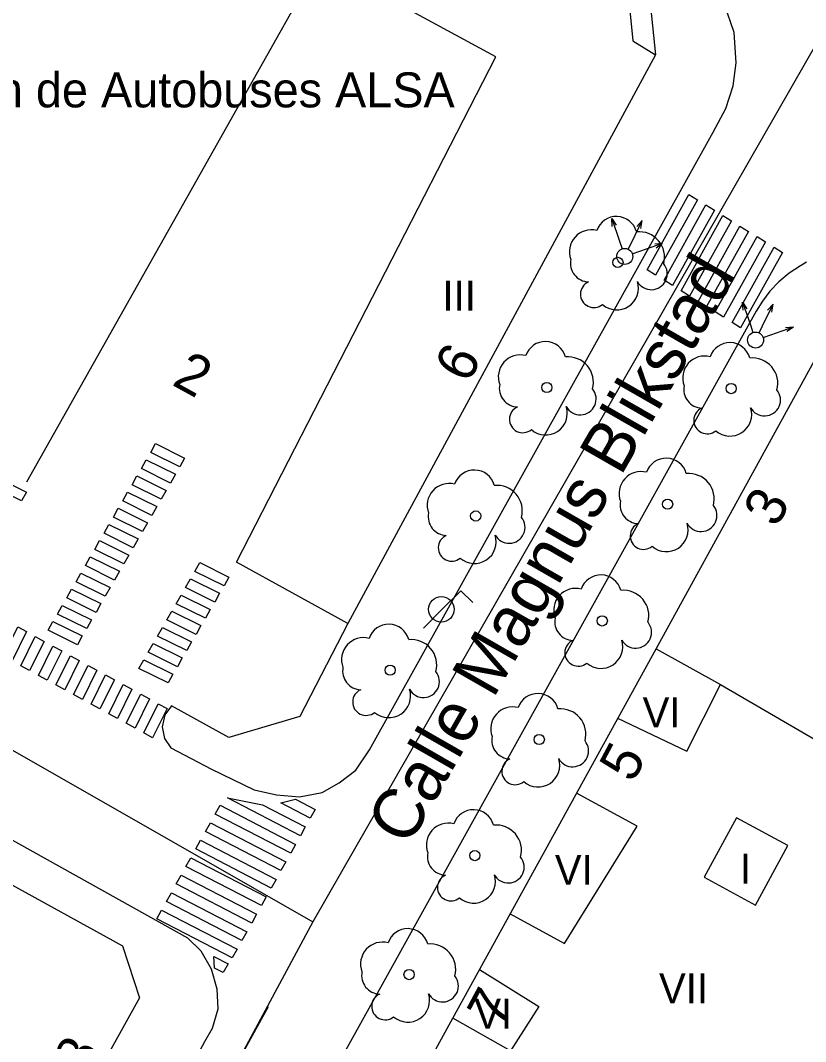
# Model space of a CAD drawing. Extents: x 282771 to 285132, y 4823109 to 4825496.
# Drawn here: x 284493.3 to 284532.6, y 4824076.8 to 4824127.8 of the extents above; entities that cross this region are included whole.
import ezdxf

# ---------------------------------------------------------------- set-up
doc = ezdxf.new("R2010")
doc.units = 0
for name, color, linetype in [('ACERA-BORDILLO', 7, 'Continuous'), ('ARBOL', 7, 'Continuous'), ('CALLE-EJE', 7, 'Continuous'), ('CALLE-TEXTO', 7, 'Continuous'), ('EDIFICIO', 7, 'Continuous'), ('FAROLA', 7, 'Continuous'), ('INTERIOR-EDIFICIO', 7, 'Continuous'), ('MEDIANERA', 7, 'Continuous'), ('NUM-LOCAL', 7, 'Continuous'), ('NUM-PORTAL', 7, 'Continuous'), ('PASO-PEATONES', 7, 'Continuous'), ('SEMAFORO', 7, 'Continuous'), ('SENAL-VIARIA', 7, 'Continuous'), ('TXT-ALTURA-EDIFICIO', 7, 'Continuous'), ('TXT-EDIFICIOS', 7, 'Continuous')]:
    doc.layers.add(name, color=color, linetype=linetype)

msp = doc.modelspace()

# ---------------------------------------------------------------- linework, layer by layer
at = {"layer": 'ACERA-BORDILLO'}
for points in [[(284412.651, 4824131.666), (284501.679, 4824081.97)], [(284509.704, 4824097.688), (284507.306, 4824093.036), (284503.751, 4824091.982), (284500.877, 4824093.573), (284500.548, 4824093.118), (284500.414, 4824092.523), (284500.535, 4824091.925), (284500.854, 4824091.464), (284502.882, 4824090.404), (284505.023, 4824089.364), (284506.134, 4824089.117), (284507.286, 4824089.014), (284508.417, 4824089.24), (284509.261, 4824089.714), (284510.104, 4824090.352), (284510.783, 4824091.36), (284527.978, 4824122.252), (284528.606, 4824123.436), (284528.976, 4824124.568), (284529.12, 4824125.72), (284529.017, 4824127.243), (284528.544, 4824128.643)], [(284532.645, 4824115.749), (284532.339, 4824115.581), (284531.768, 4824115.201), (284531.258, 4824114.77), (284530.812, 4824114.302), (284530.433, 4824113.808), (284530.12, 4824113.3), (284470.997, 4824006.903)], [(284501.679, 4824081.97), (284502.352, 4824081.319), (284502.872, 4824080.408), (284503.154, 4824079.409), (284503.198, 4824078.389), (284502.916, 4824077.434), (284502.525, 4824076.761), (284501.733, 4824075.28), (284483.024, 4824041.309)]]:
    msp.add_lwpolyline(points, dxfattribs=at)
at = {"layer": 'ARBOL'}
for centre in [(284523.208, 4824115.746), (284519.652, 4824109.489), (284528.874, 4824109.434), (284525.694, 4824103.654), (284516.095, 4824103.062), (284522.424, 4824097.814), (284511.814, 4824095.349), (284519.274, 4824091.884), (284516.054, 4824086.074), (284512.764, 4824080.124)]:
    msp.add_circle(centre, 0.255, dxfattribs=at)
for centre, radius, start, end in [((284523.138, 4824117.006), 1.038, 15.6423, 161.3843), ((284521.878, 4824116.276), 1.097, 75.4318, 200.5561), ((284524.268, 4824116.006), 1.272, 345.0327, 95.7993), ((284521.768, 4824115.706), 0.935, 168.599, 268.1324), ((284524.878, 4824115.176), 0.797, 208.9625, 38.991), ((284522.008, 4824114.156), 0.672, 113.7367, 309.4725), ((284523.148, 4824114.456), 1.086, 228.9545, 17.928), ((284519.582, 4824110.749), 1.038, 15.6423, 161.3843), ((284528.804, 4824110.694), 1.038, 15.6423, 161.3843), ((284518.322, 4824110.019), 1.097, 75.4318, 200.5561), ((284520.712, 4824109.749), 1.272, 345.0327, 95.7993), ((284527.544, 4824109.964), 1.097, 75.4318, 200.5561), ((284529.934, 4824109.694), 1.272, 345.0327, 95.7993), ((284518.212, 4824109.449), 0.935, 168.599, 268.1324), ((284527.434, 4824109.394), 0.935, 168.599, 268.1324), ((284521.322, 4824108.919), 0.797, 208.9625, 38.991), ((284530.544, 4824108.864), 0.797, 208.9625, 38.991), ((284518.452, 4824107.899), 0.672, 113.7367, 309.4725), ((284519.592, 4824108.199), 1.086, 228.9545, 17.928), ((284527.674, 4824107.844), 0.672, 113.7367, 309.4725), ((284528.814, 4824108.144), 1.086, 228.9545, 17.928), ((284525.624, 4824104.914), 1.038, 15.6423, 161.3843), ((284516.025, 4824104.322), 1.038, 15.6423, 161.3843), ((284524.364, 4824104.184), 1.097, 75.4318, 200.5561), ((284526.754, 4824103.914), 1.272, 345.0327, 95.7993), ((284514.765, 4824103.592), 1.097, 75.4318, 200.5561), ((284517.155, 4824103.322), 1.272, 345.0327, 95.7993), ((284524.254, 4824103.614), 0.935, 168.599, 268.1324), ((284527.364, 4824103.084), 0.797, 208.9625, 38.991), ((284514.655, 4824103.022), 0.935, 168.599, 268.1324), ((284517.765, 4824102.492), 0.797, 208.9625, 38.991), ((284524.494, 4824102.064), 0.672, 113.7367, 309.4725), ((284525.634, 4824102.364), 1.086, 228.9545, 17.928), ((284514.895, 4824101.472), 0.672, 113.7367, 309.4725), ((284516.035, 4824101.772), 1.086, 228.9545, 17.928), ((284522.354, 4824099.074), 1.038, 15.6423, 161.3843), ((284521.094, 4824098.344), 1.097, 75.4318, 200.5561), ((284523.484, 4824098.074), 1.272, 345.0327, 95.7993), ((284520.984, 4824097.774), 0.935, 168.599, 268.1324), ((284511.744, 4824096.609), 1.038, 15.6423, 161.3843), ((284524.094, 4824097.244), 0.797, 208.9625, 38.991), ((284510.484, 4824095.879), 1.097, 75.4318, 200.5561), ((284512.874, 4824095.609), 1.272, 345.0327, 95.7993), ((284521.224, 4824096.224), 0.672, 113.7367, 309.4725), ((284522.364, 4824096.524), 1.086, 228.9545, 17.928), ((284510.374, 4824095.309), 0.935, 168.599, 268.1324), ((284513.484, 4824094.779), 0.797, 208.9625, 38.991), ((284510.614, 4824093.759), 0.672, 113.7367, 309.4725), ((284511.754, 4824094.059), 1.086, 228.9545, 17.928), ((284519.204, 4824093.144), 1.038, 15.6423, 161.3843), ((284517.944, 4824092.414), 1.097, 75.4318, 200.5561), ((284520.334, 4824092.144), 1.272, 345.0327, 95.7993), ((284517.834, 4824091.844), 0.935, 168.599, 268.1324), ((284520.944, 4824091.314), 0.797, 208.9625, 38.991), ((284518.074, 4824090.294), 0.672, 113.7367, 309.4725), ((284519.214, 4824090.594), 1.086, 228.9545, 17.928), ((284515.984, 4824087.334), 1.038, 15.6423, 161.3843), ((284514.724, 4824086.604), 1.097, 75.4318, 200.5561), ((284517.114, 4824086.334), 1.272, 345.0327, 95.7993), ((284514.614, 4824086.034), 0.935, 168.599, 268.1324), ((284517.724, 4824085.504), 0.797, 208.9625, 38.991), ((284514.854, 4824084.484), 0.672, 113.7367, 309.4725), ((284515.994, 4824084.784), 1.086, 228.9545, 17.928), ((284512.694, 4824081.384), 1.038, 15.6423, 161.3843), ((284511.434, 4824080.654), 1.097, 75.4318, 200.5561), ((284513.824, 4824080.384), 1.272, 345.0327, 95.7993), ((284511.324, 4824080.084), 0.935, 168.599, 268.1324), ((284514.434, 4824079.554), 0.797, 208.9625, 38.991), ((284511.564, 4824078.534), 0.672, 113.7367, 309.4725), ((284512.704, 4824078.834), 1.086, 228.9545, 17.928)]:
    msp.add_arc(centre, radius, start, end, dxfattribs=at)
at = {"layer": 'CALLE-EJE'}
for points in [[(284411.365, 4824137.964), (284507.954, 4824082.764)], [(284533.938, 4824128.086), (284507.954, 4824082.764)], [(284507.954, 4824082.764), (284480.854, 4824032.405)]]:
    msp.add_lwpolyline(points, dxfattribs=at)
at = {"layer": 'EDIFICIO'}
for points in [[(284508.298, 4824130.815), (284512.014, 4824137.654), (284524.734, 4824129.524), (284525.084, 4824126.124), (284509.704, 4824097.688)], [(284509.704, 4824097.688), (284504.139, 4824100.747), (284517.099, 4824126.032), (284508.298, 4824130.815)], [(284474.724, 4824004.745), (284488.204, 4824029.265), (284495.914, 4824043.305), (284503.664, 4824057.394), (284511.564, 4824071.774), (284514.954, 4824077.944), (284525.114, 4824096.424), (284533.304, 4824111.324), (284538.714, 4824112.404), (284549.374, 4824103.214), (284556.554, 4824097.044), (284555.874, 4824086.504), (284554.684, 4824067.784), (284553.754, 4824053.194)], [(284482.504, 4824090.334), (284498.434, 4824081.564), (284499.284, 4824078.954), (284494.854, 4824071.004)]]:
    msp.add_lwpolyline(points, dxfattribs=at)
at = {"layer": 'FAROLA'}
for p, q in [((284515.357, 4824099.323), (284514.417, 4824098.393)), ((284515.947, 4824098.733), (284515.357, 4824099.323)), ((284514.417, 4824098.393), (284513.487, 4824097.453))]:
    msp.add_line(p, q, dxfattribs=at)
msp.add_circle((284514.377, 4824098.393), 0.637, dxfattribs=at)
at = {"layer": 'INTERIOR-EDIFICIO'}
msp.add_lwpolyline([(284529.134, 4824087.964), (284527.514, 4824084.994), (284530.084, 4824083.594), (284531.704, 4824086.574), (284529.134, 4824087.964)], dxfattribs=at)
at = {"layer": 'MEDIANERA'}
for points in [[(284508.298, 4824130.815), (284493.629, 4824104.748)], [(284524.734, 4824129.524), (284523.794, 4824128.514), (284523.954, 4824126.834), (284525.084, 4824126.124)], [(284525.114, 4824096.424), (284528.344, 4824094.634)], [(284523.194, 4824092.944), (284526.654, 4824091.294), (284528.344, 4824094.634)], [(284528.344, 4824094.634), (284539.234, 4824088.304)], [(284517.824, 4824083.164), (284520.544, 4824081.674), (284524.174, 4824087.544), (284521.134, 4824089.204)], [(284516.284, 4824080.374), (284519.254, 4824078.524), (284517.837, 4824076.309)], [(284517.837, 4824076.309), (284514.954, 4824077.944)]]:
    msp.add_lwpolyline(points, dxfattribs=at)
at = {"layer": 'PASO-PEATONES'}
for points in [[(284525.088, 4824115.114), (284524.663, 4824115.378), (284526.762, 4824119.145), (284527.187, 4824118.881)], [(284525.939, 4824114.586), (284525.514, 4824114.85), (284527.612, 4824118.617), (284528.038, 4824118.353)], [(284526.79, 4824114.059), (284526.364, 4824114.322), (284528.463, 4824118.09), (284528.888, 4824117.826)], [(284527.64, 4824113.531), (284527.215, 4824113.795), (284529.314, 4824117.562), (284529.739, 4824117.298)], [(284528.491, 4824113.003), (284528.066, 4824113.267), (284530.165, 4824117.034), (284530.59, 4824116.771)], [(284529.342, 4824112.476), (284528.917, 4824112.74), (284531.015, 4824116.507), (284531.441, 4824116.243)], [(284499.84, 4824106.241), (284500.08, 4824106.681), (284501.539, 4824105.957), (284501.3, 4824105.518)], [(284499.374, 4824105.432), (284499.614, 4824105.872), (284501.073, 4824105.148), (284500.834, 4824104.709)], [(284491.925, 4824104.537), (284492.165, 4824104.976), (284493.624, 4824104.252), (284493.385, 4824103.813)], [(284498.908, 4824104.624), (284499.148, 4824105.063), (284500.607, 4824104.339), (284500.368, 4824103.9)], [(284498.442, 4824103.815), (284498.682, 4824104.254), (284500.141, 4824103.53), (284499.901, 4824103.091)], [(284497.976, 4824103.006), (284498.215, 4824103.445), (284499.675, 4824102.721), (284499.435, 4824102.282)], [(284497.51, 4824102.197), (284497.749, 4824102.636), (284499.209, 4824101.913), (284498.969, 4824101.473)], [(284497.044, 4824101.388), (284497.283, 4824101.828), (284498.743, 4824101.104), (284498.503, 4824100.665)], [(284496.577, 4824100.58), (284496.817, 4824101.019), (284498.277, 4824100.295), (284498.037, 4824099.856)], [(284502.052, 4824100.287), (284502.292, 4824100.727), (284503.751, 4824100.003), (284503.512, 4824099.564)], [(284496.111, 4824099.771), (284496.351, 4824100.21), (284497.81, 4824099.486), (284497.571, 4824099.047)], [(284501.586, 4824099.478), (284501.826, 4824099.918), (284503.285, 4824099.194), (284503.045, 4824098.755)], [(284495.645, 4824098.962), (284495.885, 4824099.401), (284497.344, 4824098.677), (284497.105, 4824098.238)], [(284501.12, 4824098.67), (284501.359, 4824099.109), (284502.819, 4824098.385), (284502.579, 4824097.946)], [(284495.179, 4824098.153), (284495.419, 4824098.592), (284496.878, 4824097.869), (284496.639, 4824097.429)], [(284500.654, 4824097.861), (284500.893, 4824098.3), (284502.353, 4824097.576), (284502.113, 4824097.137)], [(284492.911, 4824095.823), (284492.472, 4824096.063), (284493.196, 4824097.522), (284493.635, 4824097.283)], [(284494.713, 4824097.344), (284494.953, 4824097.784), (284496.412, 4824097.06), (284496.173, 4824096.621)], [(284500.188, 4824097.052), (284500.427, 4824097.491), (284501.887, 4824096.768), (284501.647, 4824096.328)], [(284493.785, 4824095.329), (284493.346, 4824095.569), (284494.07, 4824097.029), (284494.509, 4824096.789)], [(284494.664, 4824094.85), (284494.225, 4824095.09), (284494.948, 4824096.549), (284495.388, 4824096.309)], [(284499.721, 4824096.243), (284499.961, 4824096.682), (284501.421, 4824095.959), (284501.181, 4824095.519)], [(284495.542, 4824094.371), (284495.103, 4824094.61), (284495.827, 4824096.07), (284496.266, 4824095.83)], [(284499.255, 4824095.434), (284499.495, 4824095.874), (284500.954, 4824095.15), (284500.715, 4824094.711)], [(284496.421, 4824093.891), (284495.982, 4824094.131), (284496.706, 4824095.591), (284497.145, 4824095.351)], [(284497.299, 4824093.412), (284496.86, 4824093.652), (284497.584, 4824095.111), (284498.023, 4824094.872)], [(284498.178, 4824092.933), (284497.739, 4824093.172), (284498.463, 4824094.632), (284498.902, 4824094.392)], [(284499.056, 4824092.453), (284498.617, 4824092.693), (284499.341, 4824094.153), (284499.78, 4824093.913)], [(284499.935, 4824091.974), (284499.496, 4824092.214), (284500.219, 4824093.673), (284500.659, 4824093.434)], [(284507.329, 4824087.071), (284503.688, 4824088.957), (284505.439, 4824088.613), (284507.573, 4824087.508)], [(284507.816, 4824087.945), (284506.342, 4824088.709), (284507.077, 4824088.891), (284508.06, 4824088.382)], [(284506.842, 4824086.197), (284503.067, 4824088.153), (284503.311, 4824088.59), (284507.085, 4824086.634)], [(284506.354, 4824085.324), (284502.58, 4824087.279), (284502.823, 4824087.716), (284506.598, 4824085.761)], [(284505.867, 4824084.45), (284502.092, 4824086.406), (284502.336, 4824086.842), (284506.11, 4824084.887)], [(284505.379, 4824083.576), (284501.605, 4824085.532), (284501.849, 4824085.969), (284505.623, 4824084.013)], [(284504.892, 4824082.703), (284501.117, 4824084.658), (284501.361, 4824085.095), (284505.135, 4824083.139)], [(284504.404, 4824081.829), (284500.63, 4824083.785), (284500.873, 4824084.221), (284504.648, 4824082.266)], [(284503.917, 4824080.955), (284500.142, 4824082.911), (284500.386, 4824083.348), (284504.16, 4824081.392)], [(284503.034, 4824080.448), (284503.003, 4824081.028), (284503.713, 4824080.66), (284503.469, 4824080.223)]]:
    msp.add_lwpolyline(points, close=True, dxfattribs=at)
at = {"layer": 'SEMAFORO'}
for p, q in [((284522.896, 4824117.935), (284523.289, 4824116.801)), ((284522.896, 4824117.935), (284523.115, 4824117.609)), ((284522.926, 4824117.543), (284522.896, 4824117.935)), ((284523.897, 4824116.758), (284524.422, 4824117.839)), ((284524.153, 4824117.545), (284524.422, 4824117.839)), ((284524.357, 4824117.447), (284524.422, 4824117.839)), ((284523.289, 4824116.801), (284523.42, 4824116.423)), ((284523.724, 4824116.402), (284523.897, 4824116.758)), ((284523.929, 4824116.176), (284524.307, 4824116.307)), ((284524.307, 4824116.307), (284525.441, 4824116.7)), ((284525.049, 4824116.67), (284525.441, 4824116.7)), ((284525.114, 4824116.481), (284525.441, 4824116.7)), ((284529.44, 4824113.752), (284529.833, 4824112.618)), ((284529.44, 4824113.752), (284529.659, 4824113.426)), ((284529.47, 4824113.36), (284529.44, 4824113.752)), ((284530.441, 4824112.575), (284530.965, 4824113.657)), ((284530.697, 4824113.362), (284530.965, 4824113.657)), ((284530.9, 4824113.264), (284530.965, 4824113.657)), ((284529.833, 4824112.618), (284529.964, 4824112.24)), ((284530.268, 4824112.219), (284530.441, 4824112.575)), ((284530.473, 4824111.994), (284530.851, 4824112.125)), ((284530.851, 4824112.125), (284531.985, 4824112.517)), ((284531.593, 4824112.488), (284531.985, 4824112.517)), ((284531.658, 4824112.299), (284531.985, 4824112.517))]:
    msp.add_line(p, q, dxfattribs=at)
for centre in [(284523.551, 4824116.045), (284530.095, 4824111.863)]:
    msp.add_circle(centre, 0.4, dxfattribs=at)
at = {"layer": 'SENAL-VIARIA'}
msp.add_lwpolyline([(284505.708, 4824078.506), (284499.026, 4824066.387)], dxfattribs=at)

# ---------------------------------------------------------------- texts
at = {"layer": 'CALLE-TEXTO'}
msp.add_text('Calle Magnus Blikstad', height=2.5, rotation=60.1738, dxfattribs=at).set_placement((284512.718, 4824086.466))
at = {"layer": 'NUM-LOCAL'}
for s, rotation, p in [('6', 61.83, (284515.715, 4824109.634)), ('2', 331.17, (284500.845, 4824109.646)), ('8', 65.0261, (284496.742, 4824075.034))]:
    msp.add_text(s, height=2, rotation=rotation, dxfattribs=at).set_placement(p)
at = {"layer": 'NUM-PORTAL'}
for s, p in [('3', (284531.152, 4824102.427)), ('5', (284523.949, 4824089.662)), ('7', (284517.344, 4824077.394))]:
    msp.add_text(s, height=2, rotation=61.83, dxfattribs=at).set_placement(p)
at = {"layer": 'TXT-ALTURA-EDIFICIO'}
for s, p in [('III', (284514.432, 4824113.334)), ('VI', (284524.444, 4824092.484)), ('VI', (284520.054, 4824084.614)), ('I', (284529.313, 4824084.674)), ('VII', (284525.264, 4824078.684)), ('VI', (284516.024, 4824077.414))]:
    msp.add_text(s, height=1.5, rotation=0, dxfattribs=at).set_placement(p)
at = {"layer": 'TXT-EDIFICIOS'}
msp.add_text('Estación de Autobuses ALSA', height=1.75, dxfattribs=at).set_placement((284484.474, 4824123.499))

doc.saveas('drawing.dxf')
